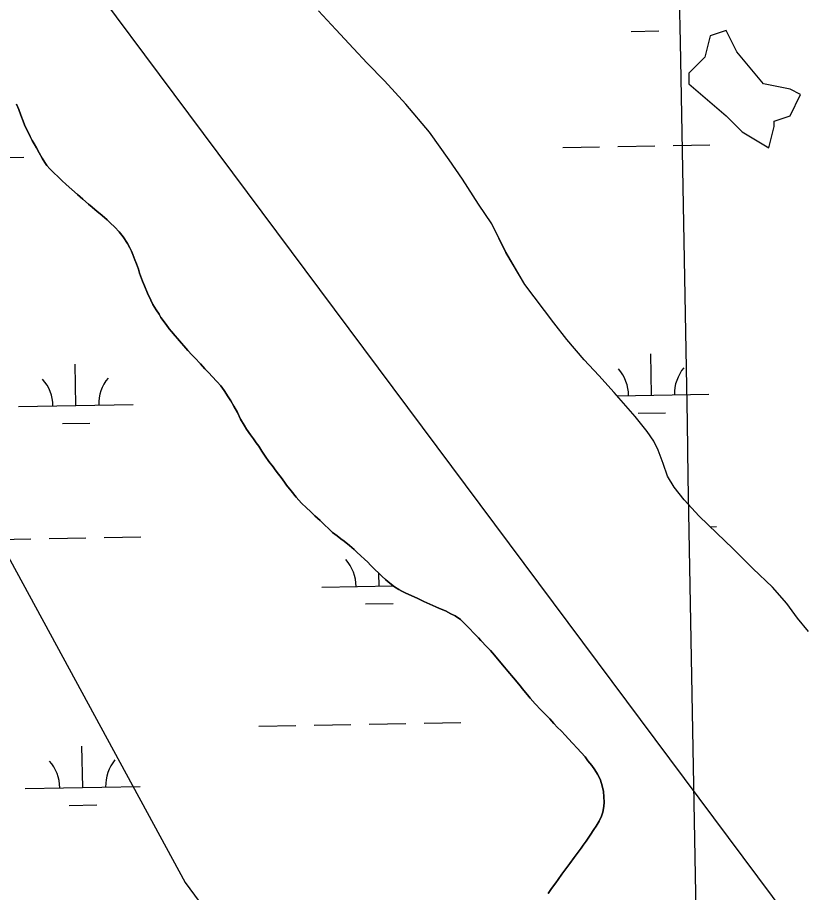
# Model space of a CAD drawing. Extents: x 3914892 to 3953151, y 242587 to 268572.
# Drawn here: x 3945097 to 3945783, y 251778 to 252540 of the extents above; entities that cross this region are included whole.
import ezdxf

# ---------------------------------------------------------------- set-up
doc = ezdxf.new("R2010")
doc.units = 0
for name, color, linetype in [('V-GRID-MAJR', 7, 'Continuous'), ('V-TOPO-SHOR', 7, 'Continuous'), ('V-UTIL-LINE', 7, 'Continuous'), ('V-WETL-SWMP', 7, 'Continuous')]:
    doc.layers.add(name, color=color, linetype=linetype)

msp = doc.modelspace()

# ---------------------------------------------------------------- linework, layer by layer
at = {"layer": 'V-GRID-MAJR'}
msp.add_spline([(3945747.7320000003, 248496.181), (3945637.58, 254554.14), (3945527.394, 260614.022), (3945417.207, 266673.895), (3945417.1720000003, 266675.828)], degree=3, dxfattribs=at)
at = {"layer": 'V-TOPO-SHOR'}
for points in [[(3945786.095, 252005.508), (3945776.654, 252017.306), (3945767.225, 252029.885), (3945754.701, 252044.059), (3945737.799, 252060.36800000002), (3945720.1350000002, 252077.984), (3945706.301, 252091.139), (3945690.937, 252106.13), (3945677.897, 252120.313), (3945669.224, 252131.323), (3945663.3850000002, 252140.999), (3945659.381, 252151.948), (3945655.126, 252163.419), (3945651.339, 252171.25), (3945645.488, 252179.889), (3945635.0270000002, 252192.998), (3945616.8850000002, 252213.734), (3945603.336, 252228.701), (3945590.548, 252242.359), (3945575.477, 252259.941), (3945564.256, 252274.359), (3945539.02, 252307.899), (3945522.5300000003, 252335.617), (3945510.154, 252360.684), (3945498.448, 252377.701), (3945484.472, 252399.678), (3945473.024, 252416.435), (3945455.964, 252440.526), (3945435.2770000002, 252464.927), (3945416.609, 252485.149), (3945401.512, 252500.657), (3945389.488, 252513.268), (3945374.144, 252529.816), (3945359.059, 252546.36000000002)], [(3945230.917, 252266.951), (3945229.002, 252269.313), (3945226.199, 252272.981), (3945221.74, 252279.006), (3945220.092, 252281.881), (3945217.679, 252285.674), (3945214.759, 252290.383), (3945212.864, 252294.16700000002), (3945209.96, 252300.172), (3945207.324, 252306.693), (3945205.821, 252310.734), (3945203.193, 252317.77000000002), (3945202.069, 252321.158), (3945200.318, 252325.981), (3945199.0670000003, 252329.239), (3945197.3140000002, 252334.06), (3945196.056, 252336.93), (3945194.668, 252339.803), (3945192.5130000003, 252343.592), (3945188.958, 252349.215), (3945185.384, 252353.674), (3945181.421, 252357.87600000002), (3945177.45, 252361.56100000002), (3945174.761, 252364.19), (3945172.453, 252366.16700000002), (3945168.865, 252369.32700000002), (3945166.299, 252371.434), (3945161.681, 252375.258), (3945158.731, 252377.76), (3945153.73, 252382.108), (3945148.989, 252386.321), (3945143.99, 252390.66700000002), (3945139.12, 252395.013), (3945135.276, 252398.564), (3945132.589, 252401.325), (3945127.977, 252405.535), (3945124.907, 252408.689), (3945122.3510000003, 252411.57700000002), (3945120.569, 252414.063), (3945118.154, 252417.858), (3945115.6210000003, 252422.429), (3945113.219, 252427.003), (3945111.187, 252430.271), (3945109.414, 252433.407), (3945107.642, 252436.802), (3945105.877, 252440.458), (3945104.615, 252443.198), (3945102.85, 252446.983), (3945101.594, 252450.11000000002), (3945099.589, 252455.326), (3945097.842, 252460.408), (3945095.827, 252464.973)], [(3945584.664, 251903.904), (3945580.828, 251907.978), (3945576.609, 251912.443), (3945574.436, 251914.935), (3945570.472, 251919.008), (3945567.529, 251922.03100000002), (3945564.205, 251925.576), (3945560.754, 251929.384), (3945557.938, 251932.27300000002), (3945552.818, 251937.271), (3945547.8310000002, 251942.655), (3945543.487, 251947.642), (3945541.193, 251950.52300000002), (3945538.001, 251954.328), (3945533.792, 251959.571), (3945529.0670000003, 251965.211), (3945524.086, 251970.98500000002), (3945521.154, 251974.655), (3945516.685, 251979.902), (3945512.47, 251984.88700000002), (3945508.894, 251989.085), (3945505.955, 251992.23500000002), (3945500.713, 251997.881), (3945498.538, 252000.11500000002), (3945495.2120000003, 252003.53100000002), (3945490.225, 252008.787), (3945485.619, 252013.515), (3945482.9280000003, 252016.016), (3945478.1720000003, 252019.193), (3945474.437, 252021.056), (3945469.669, 252023.454), (3945464.639, 252025.59900000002), (3945461.287, 252026.938), (3945456.13, 252029.342), (3945450.975, 252031.745), (3945445.562, 252034.282), (3945439.889, 252036.82200000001), (3945435.25, 252039.089), (3945431.773, 252040.81900000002), (3945429.0670000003, 252042.284), (3945425.467, 252044.537), (3945419.8170000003, 252048.76200000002), (3945417.508, 252050.738), (3945414.69, 252053.37), (3945411.872, 252055.999), (3945407.9050000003, 252059.94400000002), (3945404.45, 252063.491), (3945402.017, 252065.858), (3945399.201, 252068.619), (3945396.127, 252071.513), (3945392.41, 252074.806), (3945390.106, 252077.04), (3945386.004, 252080.598), (3945381.515, 252084.288), (3945378.6890000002, 252086.4), (3945375.35, 252088.909), (3945371.369, 252091.815), (3945367.5270000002, 252095.499), (3945364.965, 252097.866), (3945360.613, 252102.204), (3945355.872, 252106.41700000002), (3945352.032, 252110.23), (3945348.571, 252113.259), (3945344.215, 252117.337), (3945339.488, 252122.717), (3945335.279, 252128.09100000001), (3945331.325, 252132.943), (3945329.414, 252135.562), (3945326.485, 252139.621), (3945324.191, 252142.634), (3945321.39, 252146.43300000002), (3945319.477, 252148.921), (3945315.907, 252153.638), (3945312.727, 252158.219), (3945309.673, 252162.669), (3945307.009, 252166.984), (3945304.842, 252169.86800000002), (3945302.423, 252173.272), (3945299.875, 252176.807), (3945296.3140000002, 252181.912), (3945294.4110000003, 252185.181), (3945291.241, 252190.67), (3945288.466, 252196.412), (3945285.427, 252201.901), (3945282.633, 252206.476), (3945280.348, 252210.009), (3945276.7860000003, 252215.373), (3945273.858, 252219.432), (3945270.794, 252222.975), (3945266.061, 252227.96600000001), (3945263.759, 252230.46), (3945260.052, 252234.4), (3945256.216, 252238.603), (3945251.2290000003, 252243.856), (3945248.802, 252246.613), (3945245.22, 252250.422), (3945241.772, 252254.358), (3945239.6010000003, 252256.851), (3945236.1520000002, 252260.787), (3945234.237, 252263.146), (3945230.917, 252266.951)], [(3945559.373, 251777.277), (3945562.2860000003, 251781.647), (3945565.853, 251786.659), (3945568.096, 251789.481), (3945571.27, 251794.10700000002), (3945574.705, 251798.861), (3945578.27, 251803.612), (3945581.967, 251808.619), (3945586.325, 251814.528), (3945588.174, 251816.967), (3945589.895, 251819.537), (3945592.275, 251822.877), (3945595.846, 251828.149), (3945599.156, 251833.16), (3945601.009, 251836.12), (3945603.6610000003, 251840.492), (3945605.662, 251844.617), (3945606.877, 251848.103), (3945607.721, 251853.02000000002), (3945608.034, 251857.036), (3945607.835, 251861.707), (3945607.377, 251866.252), (3945606.649, 251870.022), (3945605.914, 251873.275), (3945604.667, 251876.922), (3945602.39, 251881.233), (3945599.848, 251885.157), (3945597.302, 251888.823), (3945593.987, 251893.017), (3945591.4390000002, 251896.423), (3945588.115, 251900.097), (3945584.664, 251903.904)]]:
    msp.add_lwpolyline(points, dxfattribs=at)
msp.add_lwpolyline([(3945746.868895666, 252482.54120975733), (3945723.6556875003, 252510.397059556), (3945714.370404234, 252528.96762608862), (3945714.370404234, 252528.96762608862), (3945700.442479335, 252524.3249844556), (3945695.7998377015, 252505.754417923), (3945681.8719128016, 252491.82649302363), (3945681.8719128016, 252482.54120975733), (3945714.370404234, 252454.6853599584), (3945728.2983291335, 252440.75743505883), (3945751.511537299, 252426.8295101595), (3945756.1541789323, 252445.4000766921), (3945756.1541789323, 252450.04271832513), (3945770.0821038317, 252454.6853599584), (3945779.3673870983, 252473.25592649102), (3945770.0821038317, 252477.89856812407)], close=True, dxfattribs=at)
at = {"layer": 'V-UTIL-LINE'}
for points in [[(3937257.69907959, 266529.8389520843), (3940896.284, 261258.97), (3942305.4820000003, 257189.557), (3945242.894, 251786.949), (3947661.3890917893, 248530.41995604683)], [(3948169.112479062, 248539.50413968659), (3943237.974, 255147.11500000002), (3942718.963, 254629.19700000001), (3942249.252, 255285.98200000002), (3942181.881, 255241.059)]]:
    msp.add_lwpolyline(points, dxfattribs=at)
at = {"layer": 'V-WETL-SWMP'}
for p, q in [((3945374.144, 252529.81600000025), (3945359.059, 252546.36000000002)), ((3945389.488, 252513.26900000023), (3945374.144, 252529.81600000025)), ((3945631.742485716, 252528.33314841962), (3945655.738645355, 252528.76247642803)), ((3945401.512, 252500.65700000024), (3945389.488, 252513.26900000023)), ((3945416.61, 252485.15000000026), (3945401.512, 252500.65700000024)), ((3945435.2770000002, 252464.92700000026), (3945416.61, 252485.15000000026)), ((3945095.828, 252464.97300000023), (3945097.842, 252460.407)), ((3945097.842, 252460.407), (3945099.59, 252455.32600000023)), ((3945455.964, 252440.526), (3945435.2770000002, 252464.92700000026)), ((3945099.59, 252455.32600000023), (3945101.595, 252450.11100000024)), ((3945101.595, 252450.11100000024), (3945102.85, 252446.98200000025)), ((3945102.85, 252446.98200000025), (3945104.616, 252443.19800000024)), ((3945104.616, 252443.19800000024), (3945105.876, 252440.457)), ((3945105.876, 252440.457), (3945107.643, 252436.80300000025)), ((3945107.643, 252436.80300000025), (3945109.413, 252433.40700000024)), ((3945473.023, 252416.434), (3945455.964, 252440.526)), ((3945109.413, 252433.40700000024), (3945111.187, 252430.27100000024)), ((3945111.187, 252430.27100000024), (3945113.218, 252427.002)), ((3945113.218, 252427.002), (3945115.622, 252422.43)), ((3945572.1331965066, 252427.24964281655), (3945604.128076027, 252427.82208016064)), ((3945620.1255157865, 252428.10829883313), (3945652.120395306, 252428.68073617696)), ((3945668.117835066, 252428.96695484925), (3945700.112714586, 252429.53939219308)), ((3945115.622, 252422.43), (3945118.154, 252417.85800000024)), ((3945070.3055093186, 252418.27117773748), (3945102.300388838, 252418.84361508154)), ((3945118.154, 252417.85800000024), (3945120.568, 252414.064)), ((3945120.568, 252414.064), (3945122.35, 252411.57700000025)), ((3945484.472, 252399.679), (3945473.023, 252416.434)), ((3945122.35, 252411.57700000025), (3945124.906, 252408.689)), ((3945124.906, 252408.689), (3945127.9760000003, 252405.536)), ((3945127.9760000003, 252405.536), (3945132.589, 252401.324)), ((3945132.589, 252401.324), (3945135.275, 252398.565)), ((3945135.275, 252398.565), (3945139.119, 252395.01200000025)), ((3945498.447, 252377.70200000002), (3945484.472, 252399.679)), ((3945139.119, 252395.01200000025), (3945143.989, 252390.66700000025)), ((3945143.989, 252390.66700000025), (3945148.989, 252386.32100000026)), ((3945148.989, 252386.32100000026), (3945153.731, 252382.10800000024)), ((3945153.731, 252382.10800000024), (3945158.731, 252377.76100000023)), ((3945158.731, 252377.76100000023), (3945161.681, 252375.25800000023)), ((3945161.681, 252375.258), (3945166.298, 252371.435)), ((3945510.153, 252360.685), (3945498.447, 252377.70200000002)), ((3945166.298, 252371.43500000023), (3945168.864, 252369.32600000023)), ((3945168.864, 252369.326), (3945172.453, 252366.166)), ((3945172.453, 252366.166), (3945174.761, 252364.19000000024)), ((3945174.761, 252364.19000000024), (3945177.45, 252361.56)), ((3945177.45, 252361.56), (3945181.421, 252357.87600000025)), ((3945522.529, 252335.616), (3945510.153, 252360.685)), ((3945181.421, 252357.87600000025), (3945185.3850000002, 252353.67300000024)), ((3945185.3850000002, 252353.67300000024), (3945188.957, 252349.21600000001)), ((3945188.957, 252349.21600000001), (3945192.5130000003, 252343.59200000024)), ((3945192.5130000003, 252343.59200000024), (3945194.667, 252339.802)), ((3945194.667, 252339.802), (3945196.056, 252336.93000000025)), ((3945196.056, 252336.93000000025), (3945197.3140000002, 252334.06100000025)), ((3945539.021, 252307.89900000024), (3945522.529, 252335.616)), ((3945197.3140000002, 252334.06100000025), (3945199.066, 252329.239)), ((3945199.066, 252329.239), (3945200.319, 252325.98)), ((3945200.319, 252325.98), (3945202.0700000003, 252321.15800000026)), ((3945202.0700000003, 252321.15800000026), (3945203.193, 252317.771)), ((3945203.193, 252317.771), (3945205.822, 252310.73300000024)), ((3945205.822, 252310.73300000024), (3945207.325, 252306.69200000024)), ((3945207.325, 252306.69200000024), (3945209.961, 252300.17300000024)), ((3945564.255, 252274.35900000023), (3945539.021, 252307.89900000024)), ((3945209.961, 252300.17300000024), (3945212.864, 252294.16800000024)), ((3945212.864, 252294.16800000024), (3945214.759, 252290.382)), ((3945214.759, 252290.382), (3945217.679, 252285.67400000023)), ((3945217.679, 252285.67400000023), (3945220.092, 252281.881)), ((3945220.092, 252281.881), (3945221.74, 252279.006)), ((3945221.74, 252279.006), (3945226.199, 252272.98100000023)), ((3945226.199, 252272.98100000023), (3945229.003, 252269.312)), ((3945229.003, 252269.312), (3945230.917, 252266.95200000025)), ((3945230.917, 252266.95200000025), (3945234.238, 252263.147)), ((3945575.477, 252259.942), (3945564.255, 252274.35900000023)), ((3945234.238, 252263.147), (3945236.1520000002, 252260.78700000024)), ((3945236.1520000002, 252260.78700000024), (3945239.6010000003, 252256.851)), ((3945590.548, 252242.36000000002), (3945575.477, 252259.942)), ((3945239.6010000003, 252256.851), (3945241.772, 252254.35800000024)), ((3945241.772, 252254.35800000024), (3945245.221, 252250.421)), ((3945245.221, 252250.421), (3945248.802, 252246.612)), ((3945248.802, 252246.612), (3945251.2290000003, 252243.85600000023)), ((3945649.415637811, 252211.35457622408), (3945648.771645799, 252247.34881568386)), ((3945147.5879506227, 252202.37611114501), (3945146.9439586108, 252238.3703506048)), ((3945251.2290000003, 252243.85600000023), (3945256.217, 252238.60200000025)), ((3945256.217, 252238.60200000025), (3945260.052, 252234.40100000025)), ((3945603.336, 252228.701), (3945590.548, 252242.36000000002)), ((3945260.052, 252234.40100000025), (3945263.7600000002, 252230.461)), ((3945263.7600000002, 252230.461), (3945266.061, 252227.96600000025)), ((3945616.8850000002, 252213.734), (3945603.336, 252228.701)), ((3945266.061, 252227.96600000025), (3945270.793, 252222.97500000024)), ((3945270.793, 252222.97500000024), (3945273.858, 252219.43200000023)), ((3945273.858, 252219.43200000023), (3945276.787, 252215.37300000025)), ((3945276.787, 252215.37300000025), (3945280.347, 252210.00800000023)), ((3945635.026, 252192.999), (3945616.8850000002, 252213.734)), ((3945280.347, 252210.00800000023), (3945282.634, 252206.476)), ((3945282.634, 252206.476), (3945285.426, 252201.90000000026)), ((3945619.436030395, 252210.8181951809), (3945699.407637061, 252212.24900957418)), ((3945097.595951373, 252201.4816777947), (3945197.579949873, 252203.2705444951)), ((3945285.426, 252201.90000000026), (3945288.466, 252196.41200000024)), ((3945288.466, 252196.41200000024), (3945291.242, 252190.669)), ((3945291.242, 252190.669), (3945294.4110000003, 252185.18000000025)), ((3945645.487, 252179.88900000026), (3945635.026, 252192.999)), ((3945637.693598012, 252195.71138141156), (3945661.689757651, 252196.14070941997)), ((3945135.8659108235, 252186.7329163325), (3945159.862070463, 252187.1622443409)), ((3945294.4110000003, 252185.18000000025), (3945296.313, 252181.91200000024)), ((3945296.313, 252181.91200000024), (3945299.876, 252176.80700000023)), ((3945299.876, 252176.80700000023), (3945302.423, 252173.27100000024)), ((3945651.338, 252171.25100000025), (3945645.487, 252179.88900000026)), ((3945302.423, 252173.27100000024), (3945304.842, 252169.867)), ((3945304.842, 252169.867), (3945307.008, 252166.98500000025)), ((3945655.125, 252163.418), (3945651.338, 252171.25100000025)), ((3945307.008, 252166.98500000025), (3945309.674, 252162.67)), ((3945309.674, 252162.67), (3945312.727, 252158.22)), ((3945659.382, 252151.94700000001), (3945655.125, 252163.418)), ((3945312.727, 252158.22), (3945315.9080000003, 252153.63800000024)), ((3945315.9080000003, 252153.63800000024), (3945319.477, 252148.922)), ((3945319.477, 252148.922), (3945321.389, 252146.43200000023)), ((3945321.389, 252146.43200000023), (3945324.191, 252142.634)), ((3945663.386, 252140.99900000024), (3945659.382, 252151.94700000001)), ((3945324.191, 252142.634), (3945326.485, 252139.621)), ((3945326.485, 252139.621), (3945329.414, 252135.56100000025)), ((3945669.224, 252131.32300000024), (3945663.386, 252140.99900000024)), ((3945329.414, 252135.56100000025), (3945331.324, 252132.942)), ((3945331.324, 252132.942), (3945335.2800000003, 252128.09100000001)), ((3945677.897, 252120.312), (3945669.224, 252131.32300000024)), ((3945335.2800000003, 252128.09100000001), (3945339.488, 252122.717)), ((3945339.488, 252122.717), (3945344.215, 252117.337)), ((3945344.215, 252117.337), (3945348.5700000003, 252113.259)), ((3945690.937, 252106.13), (3945677.897, 252120.312)), ((3945348.5700000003, 252113.259), (3945352.031, 252110.23)), ((3945352.031, 252110.23), (3945355.8710000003, 252106.41700000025)), ((3945355.8710000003, 252106.41700000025), (3945360.613, 252102.20400000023)), ((3945360.613, 252102.20400000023), (3945364.965, 252097.86600000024)), ((3945706.302, 252091.139), (3945690.937, 252106.13)), ((3945364.965, 252097.86600000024), (3945367.5270000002, 252095.498)), ((3945367.5270000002, 252095.498), (3945371.369, 252091.81500000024)), ((3945371.369, 252091.81500000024), (3945375.35, 252088.909)), ((3945700.481574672, 252096.81775015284), (3945706.0638268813, 252096.91762518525)), ((3945076.256621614, 252085.64941072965), (3945108.251501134, 252086.22184807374)), ((3945124.248940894, 252086.50806674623), (3945156.2438204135, 252087.0805040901)), ((3945172.2412601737, 252087.36672276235), (3945204.2361396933, 252087.93916010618)), ((3945375.35, 252088.909), (3945378.6890000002, 252086.40000000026)), ((3945378.6890000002, 252086.40000000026), (3945381.514, 252084.28800000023)), ((3945381.514, 252084.28800000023), (3945386.004, 252080.597)), ((3945720.1350000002, 252077.98400000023), (3945706.302, 252091.139)), ((3945386.004, 252080.597), (3945390.106, 252077.04000000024)), ((3945390.106, 252077.04000000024), (3945392.4110000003, 252074.80500000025)), ((3945737.799, 252060.36800000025), (3945720.1350000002, 252077.98400000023)), ((3945392.4110000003, 252074.80500000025), (3945396.128, 252071.51300000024)), ((3945396.128, 252071.513), (3945399.202, 252068.61900000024)), ((3945399.202, 252068.61900000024), (3945402.018, 252065.858)), ((3945402.018, 252065.858), (3945404.451, 252063.49100000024)), ((3945404.451, 252063.49100000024), (3945407.9050000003, 252059.943)), ((3945407.9050000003, 252059.943), (3945411.873, 252056.00000000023)), ((3945411.877612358, 252045.21675304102), (3945411.68127493, 252056.19051712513)), ((3945411.873, 252056.00000000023), (3945414.691, 252053.369)), ((3945754.702, 252044.06), (3945737.799, 252060.36800000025)), ((3945414.691, 252053.369), (3945417.509, 252050.73700000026)), ((3945417.509, 252050.73700000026), (3945419.8170000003, 252048.76100000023)), ((3945419.8170000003, 252048.76100000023), (3945425.467, 252044.53600000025)), ((3945361.8856131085, 252044.32231969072), (3945424.2603745, 252045.43829960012)), ((3945425.467, 252044.53600000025), (3945429.068, 252042.28300000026)), ((3945429.068, 252042.28300000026), (3945431.772, 252040.82)), ((3945431.772, 252040.82), (3945435.251, 252039.08800000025)), ((3945435.251, 252039.08800000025), (3945439.889, 252036.821)), ((3945767.224, 252029.88500000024), (3945754.702, 252044.06)), ((3945439.889, 252036.821), (3945445.562, 252034.28200000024)), ((3945445.562, 252034.28200000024), (3945450.975, 252031.74500000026)), ((3945450.975, 252031.74500000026), (3945456.13, 252029.34200000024)), ((3945400.155572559, 252029.5735582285), (3945424.151732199, 252030.0028862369)), ((3945456.13, 252029.342), (3945461.2860000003, 252026.93900000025)), ((3945461.2860000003, 252026.93900000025), (3945464.64, 252025.59800000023)), ((3945464.64, 252025.59800000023), (3945469.669, 252023.45500000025)), ((3945469.669, 252023.45500000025), (3945474.436, 252021.057)), ((3945776.654, 252017.30700000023), (3945767.224, 252029.88500000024)), ((3945474.436, 252021.057), (3945478.1720000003, 252019.19200000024)), ((3945478.1720000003, 252019.19200000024), (3945482.9280000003, 252016.01600000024)), ((3945482.9280000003, 252016.01600000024), (3945485.6180000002, 252013.51600000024)), ((3945786.095, 252005.50800000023), (3945776.654, 252017.30700000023)), ((3945485.6180000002, 252013.516), (3945490.224, 252008.786)), ((3945490.224, 252008.78600000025), (3945495.211, 252003.53200000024)), ((3945495.211, 252003.53200000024), (3945498.538, 252000.116)), ((3945498.538, 252000.116), (3945500.713, 251997.882)), ((3945500.713, 251997.882), (3945505.955, 251992.23500000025)), ((3945505.955, 251992.23500000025), (3945508.895, 251989.08400000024)), ((3945508.895, 251989.08400000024), (3945512.471, 251984.88600000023)), ((3945512.471, 251984.88600000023), (3945516.684, 251979.902)), ((3945516.684, 251979.902), (3945521.153, 251974.654)), ((3945521.153, 251974.654), (3945524.0870000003, 251970.98400000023)), ((3945524.0870000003, 251970.98400000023), (3945529.068, 251965.211)), ((3945529.068, 251965.211), (3945533.791, 251959.57200000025)), ((3945533.791, 251959.57200000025), (3945538.001, 251954.32800000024)), ((3945538.001, 251954.32800000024), (3945541.193, 251950.524)), ((3945541.193, 251950.524), (3945543.488, 251947.641)), ((3945543.488, 251947.641), (3945547.8310000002, 251942.65500000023)), ((3945547.8310000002, 251942.65500000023), (3945552.8170000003, 251937.27100000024)), ((3945552.8170000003, 251937.271), (3945557.938, 251932.27400000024)), ((3945557.938, 251932.27400000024), (3945560.753, 251929.38400000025)), ((3945355.1909384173, 251924.11232548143), (3945387.185817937, 251924.68476282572)), ((3945403.183257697, 251924.97098149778), (3945435.1781372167, 251925.54341884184)), ((3945451.175576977, 251925.8296375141), (3945483.1704564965, 251926.4020748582)), ((3945560.753, 251929.38400000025), (3945564.204, 251925.57700000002)), ((3945564.204, 251925.57700000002), (3945567.528, 251922.03100000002)), ((3945307.198619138, 251923.2536694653), (3945339.193498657, 251923.82610680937)), ((3945567.528, 251922.03100000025), (3945570.471, 251919.009)), ((3945570.471, 251919.009), (3945574.437, 251914.935)), ((3945574.437, 251914.935), (3945576.609, 251912.44200000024)), ((3945576.609, 251912.44200000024), (3945580.829, 251907.97700000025)), ((3945153.5390629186, 251869.7543441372), (3945152.8950709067, 251905.74858359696)), ((3945580.829, 251907.97700000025), (3945584.665, 251903.90500000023)), ((3945584.665, 251903.90500000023), (3945588.116, 251900.098)), ((3945588.116, 251900.098), (3945591.4390000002, 251896.423)), ((3945591.4390000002, 251896.423), (3945593.987, 251893.017)), ((3945593.987, 251893.017), (3945597.3030000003, 251888.82200000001)), ((3945597.3030000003, 251888.82200000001), (3945599.848, 251885.15700000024)), ((3945599.848, 251885.15700000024), (3945602.389, 251881.233)), ((3945602.389, 251881.233), (3945604.666, 251876.92300000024)), ((3945103.547063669, 251868.85991078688), (3945203.5310621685, 251870.64877748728)), ((3945604.666, 251876.92300000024), (3945605.915, 251873.275)), ((3945605.915, 251873.275), (3945606.649, 251870.02300000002)), ((3945606.649, 251870.02300000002), (3945607.377, 251866.25200000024)), ((3945607.377, 251866.25200000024), (3945607.835, 251861.707)), ((3945608.0330000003, 251857.03500000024), (3945607.72, 251853.019)), ((3945607.835, 251861.707), (3945608.0330000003, 251857.03500000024)), ((3945141.817023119, 251854.11114932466), (3945165.813182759, 251854.54047733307)), ((3945606.876, 251848.102), (3945605.662, 251844.617)), ((3945607.72, 251853.019), (3945606.876, 251848.102)), ((3945603.662, 251840.49300000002), (3945601.0100000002, 251836.11900000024)), ((3945605.662, 251844.617), (3945603.662, 251840.49300000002)), ((3945599.1550000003, 251833.161), (3945595.846, 251828.14800000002)), ((3945601.0100000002, 251836.11900000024), (3945599.1550000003, 251833.161)), ((3945595.846, 251828.14800000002), (3945592.274, 251822.878)), ((3945589.895, 251819.538), (3945588.1750000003, 251816.96700000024)), ((3945592.274, 251822.878), (3945589.895, 251819.538)), ((3945586.326, 251814.527), (3945581.968, 251808.62000000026)), ((3945588.1750000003, 251816.96700000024), (3945586.326, 251814.527)), ((3945578.27, 251803.61100000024), (3945574.705, 251798.86000000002)), ((3945581.968, 251808.62000000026), (3945578.27, 251803.61100000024)), ((3945574.705, 251798.86000000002), (3945571.27, 251794.10800000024)), ((3945565.853, 251786.65800000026), (3945562.285, 251781.64800000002)), ((3945568.095, 251789.48100000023), (3945565.853, 251786.65800000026)), ((3945571.27, 251794.10800000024), (3945568.095, 251789.48100000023)), ((3945562.285, 251781.64800000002), (3945559.373, 251777.27700000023))]:
    msp.add_line(p, q, dxfattribs=at)
for centre, radius, start, end in [((3945594.1730478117, 252210.84108094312), 35.24628790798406, 0.25317973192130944, 41.79683806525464), ((3945704.6412406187, 252212.81752591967), 35.24628790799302, 140.25317672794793, 181.79683506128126), ((3945092.3453606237, 252201.86261586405), 35.24628790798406, 0.25317973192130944, 41.79683806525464), ((3945202.8135534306, 252203.8390608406), 35.24628790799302, 140.25317672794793, 181.79683506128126), ((3945356.635022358, 252044.70325776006), 35.24628790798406, 0.25317973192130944, 41.79683806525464), ((3945208.764665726, 251871.21729383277), 35.24628790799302, 140.25317672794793, 181.79683506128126), ((3945098.296472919, 251869.24084885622), 35.24628790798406, 0.25317973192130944, 41.79683806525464)]:
    msp.add_arc(centre, radius, start, end, dxfattribs=at)

doc.saveas('drawing.dxf')
